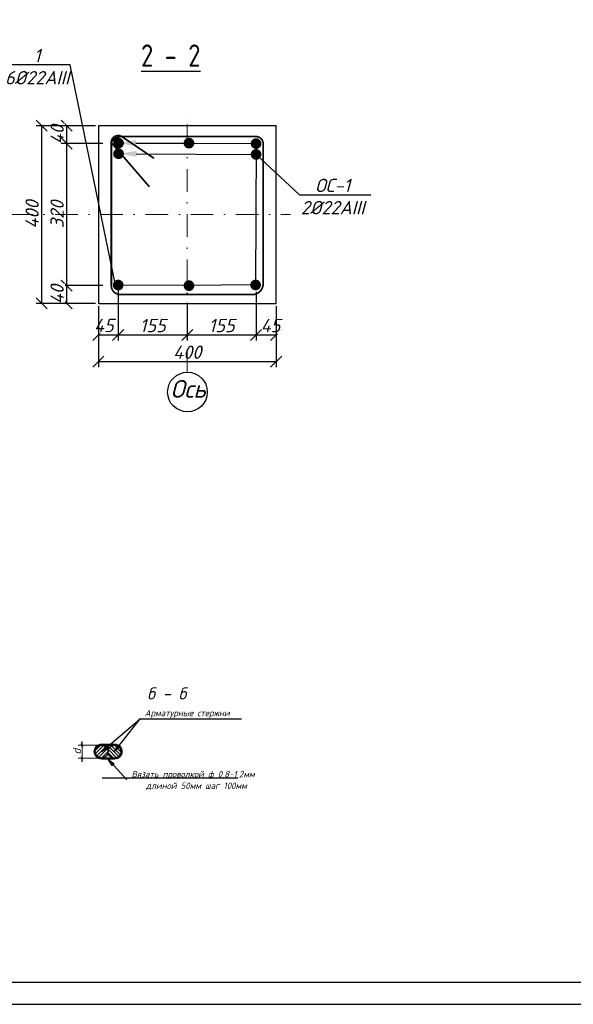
# Model space of a CAD drawing. Header units: millimetres. Extents: x -33345 to 4712671, y -3392 to 121473.
# Tile 576 of 656: x 2962407 to 2974870, y 44501 to 66670. Entities that reach past the tile are written whole.
import ezdxf
from ezdxf import colors
from ezdxf.entities.mleader import LeaderData, LeaderLine
from ezdxf.math import Vec2, Vec3

# ---------------------------------------------------------------- set-up
doc = ezdxf.new("R2010")
doc.units = ezdxf.units.MM
doc.linetypes.add('DASHDOTX2', pattern=[50.8, 25.4, -12.7, 0, -12.7])
for name, color, linetype, lineweight in [('0.25', 7, 'Continuous', 25), ('ар-ра', 117, 'Continuous', 30), ('Размеры1', 252, 'Continuous', 15)]:
    doc.layers.add(name, color=color, linetype=linetype, lineweight=lineweight)
for name, color, linetype in [('_линия', 7, 'Continuous'), ('Лист', 7, 'Continuous'), ('размеры КЖ', 7, 'Continuous')]:
    doc.layers.add(name, color=color, linetype=linetype)
doc.styles.add('#_text', font='CS_Gost2304.shx')
doc.styles.add('_text', font='isocpeui.ttf')
doc.styles.add('GOST 2.304', font='isocpeui.ttf')
doc.styles.add('ISOCPEUR', font='isocpeui.ttf', dxfattribs={"height": 300})
doc.styles.add('ISOCPEUR_1.00', font='isocpeui.ttf')
doc.styles.add('simplex 300', font='isocpeui.ttf', dxfattribs={"height": 300})
doc.styles.get("Standard").update_dxf_attribs({"font": 'arial.ttf'})
doc.dimstyles.new('SPDS$0', dxfattribs={"dimscale": 100, "dimtxt": 2.5, "dimasz": 1.5, "dimexe": 2, "dimexo": 0.625, "dimtad": 1, "dimdec": 0, "dimtxsty": 'GOST 2.304', "dimblk": '*U113', "dimcen": 0, "dimdle": 2, "dimclre": 256, "dimaunit": 1, "dimazin": 0, "dimtfac": 1, "dimtdec": 0, "dimtmove": 1, "dimatfit": 3, "dimfxl": 0.18, "dimtfill": 1, "dimtolj": 1, "dimtzin": 0, "dimlwe": -1, "dimarcsym": 0})
doc.dimstyles.new('М 100', dxfattribs={"dimscale": 100, "dimtxt": 3, "dimasz": 2.5, "dimexe": 1.25, "dimexo": 0.625, "dimtad": 1, "dimdec": 0, "dimtxsty": 'Standard', "dimblk": 'OBLIQUE', "dimcen": 2.5, "dimadec": 0, "dimazin": 0, "dimtfac": 1, "dimtdec": 0, "dimtmove": 0, "dimatfit": 3, "dimfxl": 1, "dimtfill": 1, "dimarcsym": 0})

# ---------------------------------------------------------------- blocks, each defined once
blk = doc.blocks.new('*U328')
at = {"layer": '0.25', "color": 5, "linetype": 'Continuous', "lineweight": 25, "ltscale": 100}
blk.add_lwpolyline([(-59400, 0), (0, 0), (0, 42000), (-59400, 42000), (-59400, 0)], dxfattribs=at)
at = {"layer": '0.25', "color": 7, "linetype": 'Continuous', "lineweight": 30, "ltscale": 100}
blk.add_lwpolyline([(-57400, 500), (-500, 500), (-500, 41500), (-57400, 41500), (-57400, 500)], dxfattribs=at)
blk = doc.blocks.new('_Oblique')
at = {"color": 0, "linetype": 'ByBlock', "lineweight": -2}
blk.add_line((-0.5, -0.5), (0.5, 0.5), dxfattribs=at)
blk = doc.blocks.new('*D2126')
at = {"color": 0, "lineweight": -2, "ltscale": 100, "transparency": 16777216}
for p, q in [((2964625, 60633), (2964625, 59448)), ((2964180, 60221), (2964180, 59448)), ((2964180, 59573), (2964625, 59573))]:
    blk.add_line(p, q, dxfattribs=at)
at = {"layer": 'Defpoints', "color": 0, "ltscale": 100, "transparency": 16777216}
for p in [(2964625, 60695), (2964180, 60283), (2964625, 59573)]:
    blk.add_point(p, dxfattribs=at)
at = {"color": 0, "lineweight": -2, "ltscale": 100, "transparency": 16777216, "xscale": 250, "yscale": 250, "zscale": 250, "rotation": 180}
blk.add_blockref('_Oblique', (2964180, 59573), dxfattribs=at)
at = {"color": 0, "lineweight": -2, "ltscale": 100, "transparency": 16777216, "xscale": 250, "yscale": 250, "zscale": 250}
blk.add_blockref('_Oblique', (2964625, 59573), dxfattribs=at)
at = {"color": 0, "ltscale": 100, "transparency": 16777216, "insert": (2964302, 59785), "char_height": 300, "attachment_point": 5, "style": 'ISOCPEUR_1.00', "bg_fill": 3, "box_fill_scale": 1.1, "bg_fill_color": 256, "bg_fill_true_color": 13158600, "bg_fill_transparency": 0}
blk.add_mtext('45', dxfattribs=at)
blk = doc.blocks.new('*D2127')
at = {"color": 0, "lineweight": -2, "ltscale": 100, "transparency": 16777216}
for p, q in [((2964625, 60565), (2964625, 59446)), ((2966180, 60295), (2966180, 59446)), ((2964625, 59571), (2966180, 59571))]:
    blk.add_line(p, q, dxfattribs=at)
at = {"layer": 'Defpoints', "color": 0, "ltscale": 100, "transparency": 16777216}
for p in [(2964625, 60627), (2966180, 60358), (2966180, 59571)]:
    blk.add_point(p, dxfattribs=at)
at = {"color": 0, "lineweight": -2, "ltscale": 100, "transparency": 16777216, "xscale": 250, "yscale": 250, "zscale": 250, "rotation": 180}
blk.add_blockref('_Oblique', (2964625, 59571), dxfattribs=at)
at = {"color": 0, "lineweight": -2, "ltscale": 100, "transparency": 16777216, "xscale": 250, "yscale": 250, "zscale": 250}
blk.add_blockref('_Oblique', (2966180, 59571), dxfattribs=at)
at = {"color": 0, "ltscale": 100, "transparency": 16777216, "insert": (2965402, 59784), "char_height": 300, "attachment_point": 5, "style": 'ISOCPEUR_1.00', "bg_fill": 3, "box_fill_scale": 1.1, "bg_fill_color": 256, "bg_fill_true_color": 13158600, "bg_fill_transparency": 0}
blk.add_mtext('155', dxfattribs=at)
blk = doc.blocks.new('*D2128')
at = {"color": 0, "lineweight": -2, "ltscale": 100, "transparency": 16777216}
for p, q in [((2967728, 60540), (2967728, 59446)), ((2968180, 60221), (2968180, 59446)), ((2967728, 59571), (2968180, 59571))]:
    blk.add_line(p, q, dxfattribs=at)
at = {"layer": 'Defpoints', "color": 0, "ltscale": 100, "transparency": 16777216}
for p in [(2967728, 60603), (2968180, 60283)]:
    blk.add_point(p, dxfattribs=at)
at = {"color": 0, "lineweight": -2, "ltscale": 100, "transparency": 16777216, "xscale": 250, "yscale": 250, "zscale": 250, "rotation": 180}
blk.add_blockref('_Oblique', (2967728, 59571), dxfattribs=at)
at = {"color": 0, "lineweight": -2, "ltscale": 100, "transparency": 16777216, "xscale": 250, "yscale": 250, "zscale": 250}
blk.add_blockref('_Oblique', (2968180, 59571), dxfattribs=at)
at = {"color": 0, "ltscale": 100, "transparency": 16777216, "insert": (2968054, 59784), "char_height": 300, "attachment_point": 5, "style": 'ISOCPEUR_1.00', "bg_fill": 3, "box_fill_scale": 1.1, "bg_fill_color": 256, "bg_fill_true_color": 13158600, "bg_fill_transparency": 0}
blk.add_mtext('45', dxfattribs=at)
at = {"layer": 'Defpoints', "color": 0, "ltscale": 100, "transparency": 16777216}
blk.add_point((2968180, 59571), dxfattribs=at)
blk = doc.blocks.new('*D2129')
at = {"color": 0, "lineweight": -2, "ltscale": 100, "transparency": 16777216}
for p, q in [((2964180, 60221), (2964180, 58847)), ((2968180, 60221), (2968180, 58847)), ((2964180, 58972), (2968180, 58972))]:
    blk.add_line(p, q, dxfattribs=at)
at = {"layer": 'Defpoints', "color": 0, "ltscale": 100, "transparency": 16777216}
for p in [(2964180, 60283), (2968180, 60283), (2968180, 58972)]:
    blk.add_point(p, dxfattribs=at)
at = {"color": 0, "lineweight": -2, "ltscale": 100, "transparency": 16777216, "xscale": 250, "yscale": 250, "zscale": 250, "rotation": 180}
blk.add_blockref('_Oblique', (2964180, 58972), dxfattribs=at)
at = {"color": 0, "lineweight": -2, "ltscale": 100, "transparency": 16777216, "xscale": 250, "yscale": 250, "zscale": 250}
blk.add_blockref('_Oblique', (2968180, 58972), dxfattribs=at)
at = {"color": 0, "ltscale": 100, "transparency": 16777216, "insert": (2966180, 59184), "char_height": 300, "attachment_point": 5, "style": 'ISOCPEUR_1.00', "bg_fill": 3, "box_fill_scale": 1.1, "bg_fill_color": 256, "bg_fill_true_color": 13158600, "bg_fill_transparency": 0}
blk.add_mtext('400', dxfattribs=at)
blk = doc.blocks.new('*D2182')
at = {"color": 0, "lineweight": -2, "ltscale": 100, "transparency": 16777216}
for p, q in [((2964117, 64283), (2963339, 64283)), ((2963464, 64283), (2963464, 63883)), ((2964280, 63883), (2963339, 63883))]:
    blk.add_line(p, q, dxfattribs=at)
at = {"layer": 'Defpoints', "color": 0, "ltscale": 100, "transparency": 16777216}
for p in [(2964180, 64283), (2964342, 63883)]:
    blk.add_point(p, dxfattribs=at)
at = {"color": 0, "lineweight": -2, "ltscale": 100, "transparency": 16777216, "xscale": 250, "yscale": 250, "zscale": 250}
for p, rotation in [((2963464, 64283), 90), ((2963464, 63883), 270)]:
    blk.add_blockref('_Oblique', p, dxfattribs=dict(at, rotation=rotation))
at = {"color": 0, "ltscale": 100, "transparency": 16777216, "insert": (2963251, 64083), "char_height": 300, "attachment_point": 5, "rotation": 90, "style": 'ISOCPEUR_1.00', "bg_fill": 3, "box_fill_scale": 1.1, "bg_fill_color": 256, "bg_fill_true_color": 13158600, "bg_fill_transparency": 0}
blk.add_mtext('40', dxfattribs=at)
at = {"layer": 'Defpoints', "color": 0, "ltscale": 100, "transparency": 16777216}
blk.add_point((2963464, 63883), dxfattribs=at)
blk = doc.blocks.new('*D2183')
at = {"color": 0, "lineweight": -2, "ltscale": 100, "transparency": 16777216}
for p, q in [((2963763, 63883), (2963338, 63883)), ((2963463, 63883), (2963463, 60683)), ((2964282, 60683), (2963338, 60683))]:
    blk.add_line(p, q, dxfattribs=at)
at = {"layer": 'Defpoints', "color": 0, "ltscale": 100, "transparency": 16777216}
for p in [(2963826, 63883), (2963463, 60683), (2964344, 60683)]:
    blk.add_point(p, dxfattribs=at)
at = {"color": 0, "lineweight": -2, "ltscale": 100, "transparency": 16777216, "xscale": 250, "yscale": 250, "zscale": 250}
for p, rotation in [((2963463, 63883), 90), ((2963463, 60683), 270)]:
    blk.add_blockref('_Oblique', p, dxfattribs=dict(at, rotation=rotation))
at = {"color": 0, "ltscale": 100, "transparency": 16777216, "insert": (2963250, 62283), "char_height": 300, "attachment_point": 5, "rotation": 90, "style": 'ISOCPEUR_1.00', "bg_fill": 3, "box_fill_scale": 1.1, "bg_fill_color": 256, "bg_fill_true_color": 13158600, "bg_fill_transparency": 0}
blk.add_mtext('320', dxfattribs=at)
blk = doc.blocks.new('*D2184')
at = {"color": 0, "lineweight": -2, "ltscale": 100, "transparency": 16777216}
for p, q in [((2964282, 60683), (2963338, 60683)), ((2963463, 60683), (2963463, 60283)), ((2964117, 60283), (2963338, 60283))]:
    blk.add_line(p, q, dxfattribs=at)
at = {"layer": 'Defpoints', "color": 0, "ltscale": 100, "transparency": 16777216}
for p in [(2964344, 60683), (2964180, 60283)]:
    blk.add_point(p, dxfattribs=at)
at = {"color": 0, "lineweight": -2, "ltscale": 100, "transparency": 16777216, "xscale": 250, "yscale": 250, "zscale": 250}
for p, rotation in [((2963463, 60683), 90), ((2963463, 60283), 270)]:
    blk.add_blockref('_Oblique', p, dxfattribs=dict(at, rotation=rotation))
at = {"color": 0, "ltscale": 100, "transparency": 16777216, "insert": (2963250, 60483), "char_height": 300, "attachment_point": 5, "rotation": 90, "style": 'ISOCPEUR_1.00', "bg_fill": 3, "box_fill_scale": 1.1, "bg_fill_color": 256, "bg_fill_true_color": 13158600, "bg_fill_transparency": 0}
blk.add_mtext('40', dxfattribs=at)
at = {"layer": 'Defpoints', "color": 0, "ltscale": 100, "transparency": 16777216}
blk.add_point((2963463, 60283), dxfattribs=at)
blk = doc.blocks.new('*D2185')
at = {"color": 0, "lineweight": -2, "ltscale": 100, "transparency": 16777216}
for p, q in [((2964117, 64283), (2962775, 64283)), ((2962900, 64283), (2962900, 60283)), ((2964117, 60283), (2962775, 60283))]:
    blk.add_line(p, q, dxfattribs=at)
at = {"layer": 'Defpoints', "color": 0, "ltscale": 100, "transparency": 16777216}
for p in [(2964180, 64283), (2962900, 60283), (2964180, 60283)]:
    blk.add_point(p, dxfattribs=at)
at = {"color": 0, "lineweight": -2, "ltscale": 100, "transparency": 16777216, "xscale": 250, "yscale": 250, "zscale": 250}
for p, rotation in [((2962900, 64283), 90), ((2962900, 60283), 270)]:
    blk.add_blockref('_Oblique', p, dxfattribs=dict(at, rotation=rotation))
at = {"color": 0, "ltscale": 100, "transparency": 16777216, "insert": (2962688, 62283), "char_height": 300, "attachment_point": 5, "rotation": 90, "style": 'ISOCPEUR_1.00', "bg_fill": 3, "box_fill_scale": 1.1, "bg_fill_color": 256, "bg_fill_true_color": 13158600, "bg_fill_transparency": 0}
blk.add_mtext('400', dxfattribs=at)
blk = doc.blocks.new('*D2186')
at = {"color": 0, "lineweight": -2, "ltscale": 20, "transparency": 16777216}
for p, q in [((2966180, 60295), (2966180, 59446)), ((2967728, 60221), (2967728, 59446)), ((2966180, 59571), (2967728, 59571))]:
    blk.add_line(p, q, dxfattribs=at)
at = {"layer": 'Defpoints', "color": 0, "ltscale": 20, "transparency": 16777216}
for p in [(2966180, 60358), (2967728, 60283), (2967728, 59571)]:
    blk.add_point(p, dxfattribs=at)
at = {"color": 0, "lineweight": -2, "ltscale": 20, "transparency": 16777216, "xscale": 250, "yscale": 250, "zscale": 250, "rotation": 180}
blk.add_blockref('_Oblique', (2966180, 59571), dxfattribs=at)
at = {"color": 0, "lineweight": -2, "ltscale": 20, "transparency": 16777216, "xscale": 250, "yscale": 250, "zscale": 250}
blk.add_blockref('_Oblique', (2967728, 59571), dxfattribs=at)
at = {"color": 0, "ltscale": 20, "transparency": 16777216, "insert": (2966954, 59784), "char_height": 300, "attachment_point": 5, "style": 'ISOCPEUR_1.00', "bg_fill": 3, "box_fill_scale": 1.1, "bg_fill_color": 256, "bg_fill_true_color": 13158600, "bg_fill_transparency": 0}
blk.add_mtext('155', dxfattribs=at)
blk = doc.blocks.new('_ArchTick')
at = {"color": 0, "linetype": 'ByBlock', "const_width": 0.15}
blk.add_lwpolyline([(-0.5, -0.5), (0.5, 0.5)], dxfattribs=at)
blk = doc.blocks.new('*D314')
at = {"layer": 'Defpoints', "color": 0, "ltscale": 100, "transparency": 16777216}
for p in [(-49976909, 22685258), (-49976909, 22684758)]:
    blk.add_point(p, dxfattribs=at)
at = {"layer": 'Размеры1', "ltscale": 100, "transparency": 16777216}
for p, q in [((-49976956, 22685258), (-49977825, 22685258)), ((-49976956, 22684758), (-49977825, 22684758))]:
    blk.add_line(p, q, dxfattribs=at)
at = {"layer": 'Размеры1', "color": 0, "lineweight": -2, "ltscale": 100, "transparency": 16777216}
blk.add_line((-49977675, 22684608), (-49977675, 22685408), dxfattribs=at)
at = {"layer": 'Размеры1', "color": 0, "lineweight": 0, "ltscale": 100, "transparency": 16777216, "insert": (-49977872, 22685008), "char_height": 300, "attachment_point": 5, "rotation": 90, "style": 'ISOCPEUR', "bg_fill": 3, "box_fill_scale": 1.1, "bg_fill_color": 256, "bg_fill_true_color": 13158600, "bg_fill_transparency": 0}
blk.add_mtext('\\A1;d', dxfattribs=at)
at = {"layer": 'Defpoints', "color": 0, "ltscale": 100, "transparency": 16777216}
blk.add_point((-49977675, 22685258), dxfattribs=at)
at = {"layer": 'Размеры1', "color": 0, "lineweight": -2, "ltscale": 100, "transparency": 16777216, "xscale": 112.5, "yscale": 112.5, "zscale": 112.5}
for p, rotation in [((-49977675, 22685258), 90), ((-49977675, 22684758), 270)]:
    blk.add_blockref('_ArchTick', p, dxfattribs=dict(at, rotation=rotation))
blk = doc.blocks.new('*U113')
at = {"color": 0, "linetype": 'ByBlock', "const_width": 0.15}
blk.add_lwpolyline([(-0.5, -0.5), (0.5, 0.5)], dxfattribs=at)
blk = doc.blocks.new('jsd')
at = {"layer": 'размеры КЖ', "lineweight": 9}
h = blk.add_hatch(dxfattribs=at)
h.set_pattern_fill('ANSI31', color=250, scale=30, angle=-90, style=0)
h.set_pattern_definition([(45, (-49932736.29, 22970022.37), (67.35192, -67.35192), [])])
h.paths.add_polyline_path([(-49977159.3, 22685008.5, 1), (-49976659.3, 22685008.5, 1)])
h = blk.add_hatch(dxfattribs=at)
h.set_pattern_fill('ANSI31', color=250, scale=30, style=0)
h.set_pattern_definition([(315, (-49932736.29, 22970022.37), (-67.35192, -67.35192), [])])
h.paths.add_polyline_path([(-49976659.3, 22685008.5, 1), (-49976159.3, 22685008.5, 1)])
at = {"color": 250, "lineweight": 25, "ltscale": 100}
for p, q in [((-49976713.2, 22685241.7), (-49976648, 22685165.1)), ((-49976409.3, 22685008.5), (-49976263.9, 22685276.2)), ((-49976184.7, 22685214.3), (-49976409.3, 22685008.5)), ((-49976263.9, 22685276.2), (-49976184.7, 22685214.3)), ((-49976659.3, 22684718.5), (-49976421, 22684528.7)), ((-49976495.8, 22684461.4), (-49976659.3, 22684718.5)), ((-49976421, 22684528.7), (-49976495.8, 22684461.4))]:
    blk.add_line(p, q, dxfattribs=at)
for points in [[(-49976409.3, 22685008.5), (-49975411.2, 22686285.4)], [(-49975411.2, 22686285.4), (-49971461.2, 22686285.4)], [(-49976659.3, 22684718.5), (-49975926.9, 22683903.8)], [(-49976893.6, 22683981.1), (-49971619.6, 22683981.1)]]:
    blk.add_lwpolyline(points, dxfattribs=at)
at = {"color": 250, "ltscale": 15}
blk.add_lwpolyline([(-49976409.3, 22685298.5, -1), (-49976409.3, 22684718.5), (-49976909.3, 22684718.5, -1), (-49976909.3, 22685298.5)], format="xyb", close=True, dxfattribs=at)
blk.add_lwpolyline([(-49976409.3, 22685258.5, -1), (-49976409.3, 22684758.5), (-49976909.3, 22684758.5, -1), (-49976909.3, 22685258.5), (-49976409.3, 22685258.5)], format="xyb", dxfattribs=at)
at = {"layer": 'ар-ра', "color": 250}
for centre in [(-49976909.3, 22685008.5), (-49976409.3, 22685008.5)]:
    blk.add_circle(centre, 250, dxfattribs=at)
at = {"color": 250, "linetype": 'Continuous', "lineweight": 0, "ltscale": 100, "style": 'ISOCPEUR'}
blk.add_text('б - б', height=466.67, dxfattribs=at).set_placement((-49975139.5, 22687040.7))
at = {"lineweight": 25, "ltscale": 100, "char_height": 250, "attachment_point": 1, "style": 'ISOCPEUR'}
for s, insert, width in [('\\fISOCPEUR|b0|i1|c1|p34;\\W1.0000000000;\\T1.0000000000;\\o\\lАрматурные стержни ', (-49975231.5, 22686635.4), 3637.5), ('\\fISOCPEUR|b0|i1|c1|p34;\\W1.0000000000;\\T1.0000000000;\\o\\lВязать проволкой ф 0,8-1,2мм', (-49975748.1, 22684253.8), 5100.568), ('\\fISOCPEUR|b0|i1|c1|p34;\\W1.0000000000;\\T1.0000000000;\\o\\lдлиной 50мм шаг 100мм', (-49975185.8, 22683803.8), 3988.258)]:
    blk.add_mtext(s, dxfattribs=dict(at, insert=insert, width=width))
at = {"layer": 'Размеры1', "color": 250, "lineweight": 0, "ltscale": 100}
dim = blk.add_linear_dim(base=(-49977674.8, 22685258.5), p1=(-49976909.3, 22684758.5), p2=(-49976909.3, 22685258.5), angle=90, text='d', dimstyle='SPDS$0', override={"dimscale": 75, "dimlfac": 1, "dimtxsty": 'ISOCPEUR', "dimblk1": 'ArchTick', "dimblk2": 'ArchTick', "dimsah": 1, "dimtolj": 1}, dxfattribs=at)
dim.commit()
dim.dimension.update_dxf_attribs({"geometry": '*D314', "text_midpoint": (-49977674.8, 22685008.5), "dimtype": 128})
at = {"color": 250, "lineweight": 25, "ltscale": 100}
for p, q in [((-49976909.3, 22685008.5), (-49976713.2, 22685241.7)), ((-49976648, 22685165.1), (-49976909.3, 22685008.5))]:
    blk.add_line(p, q, dxfattribs=at)
blk.add_lwpolyline([(-49976909.3, 22685008.5), (-49975411.2, 22686285.4)], dxfattribs=at)

msp = doc.modelspace()

# ---------------------------------------------------------------- linework, layer by layer
at = {"ltscale": 100}
msp.add_lwpolyline([(2964179.585, 60283.071), (2968179.585, 60283.071), (2968179.585, 64283.071), (2964179.585, 64283.071)], close=True, dxfattribs=at)
at = {"ltscale": 100, "const_width": 38.06}
msp.add_lwpolyline([(2965432.799, 63547.956), (2964705.446, 64039.014, 0.649720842), (2964470.116, 63873.961), (2964470.116, 60690.028, 0.409247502), (2964657.805, 60483.071), (2967686.019, 60481.897, 0.378566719), (2967887.377, 60742.823), (2967887.377, 63879.765, 0.44983918), (2967709.081, 64037.84), (2964705.446, 64039.014, 0.263368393), (2964467.189, 63904.162), (2965326.169, 62908.539)], format="xyb", dxfattribs=at)
at = {"color": 5, "ltscale": 100, "const_width": 120.318}
for points in [[(2964580.661, 63860.031, 1.108539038), (2964677.385, 63930.516, 0.902088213), (2964580.661, 63860.031, 0.575163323)], [(2966166.084, 63860.031, 1.108539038), (2966262.809, 63930.516, 0.902088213), (2966166.084, 63860.031, 0.575163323)], [(2967676.155, 63849.515, 1.108539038), (2967772.879, 63920, 0.902088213), (2967676.155, 63849.515, 0.575163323)], [(2964572.923, 60665.032, 1.108539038), (2964669.648, 60735.518, 0.902088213), (2964572.923, 60665.032, 0.575163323)], [(2967665.55, 60667.405, 1.108539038), (2967762.275, 60737.891, 0.902088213), (2967665.55, 60667.405, 0.575163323)]]:
    msp.add_lwpolyline(points, format="xyb", dxfattribs=at)
at = {"color": 242, "ltscale": 100, "true_color": 0xcd2027, "const_width": 120.318}
for points in [[(2964580.661, 63620.951, 1.108539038), (2964677.385, 63691.436, 0.902088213), (2964580.661, 63620.951, 0.575163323)], [(2967676.155, 63605.458, 1.108539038), (2967772.879, 63675.943, 0.902088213), (2967676.155, 63605.458, 0.575163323)]]:
    msp.add_lwpolyline(points, format="xyb", dxfattribs=at)
at = {"ltscale": 100}
msp.add_circle((2966183.554, 58286.583), 446.349, dxfattribs=at)

# ---------------------------------------------------------------- block references
at = {"layer": 'Лист', "ltscale": 100, "transparency": 33554687}
msp.add_blockref('*U328', (3001433.349, 44501.326, 1359241.5), dxfattribs=at)

# ---------------------------------------------------------------- texts
at = {"insert": (2965800.857, 58558.618), "char_height": 400, "width": 389.36983, "attachment_point": 1, "style": '_text'}
msp.add_mtext('Ось', dxfattribs=at)
at = {"layer": '_линия', "color": 18, "true_color": 0x000000, "insert": (2965139.75, 66113.033), "char_height": 500, "width": 3740.04605, "attachment_point": 1, "style": '#_text'}
msp.add_mtext('{\\L2 - 2}', dxfattribs=at)

# ---------------------------------------------------------------- leaders
at = {"lineweight": 25}
ml = msp.add_multileader_mtext('Standard', dxfattribs=at)
ml.set_content('ОС-1\\P2%%C22AIII', color=256, style='simplex 300')
ml.set_leader_properties()
ml.build(insert=Vec2(0, 0))
ml.multileader.update_dxf_attribs({"has_dogleg": 0, "text_left_attachment_type": 6, "text_right_attachment_type": 6, "dogleg_length": 0.36, "arrow_head_size": 400})
ctx = ml.context
ctx.base_point, ctx.char_height, ctx.arrow_head_size, ctx.plane_origin = Vec3(2968702.618, 62728.48), 300, 400, Vec3(2965328.69, 64516.278)
ctx.left_attachment, ctx.right_attachment, ctx.text_align_type = 6, 6, 1
notes = []
notes.append((ctx, [(0, (1, 1, 0), (2968702.258, 62728.48), (1, 0), 0.36, [(1, [(2964632.661, 63651.201), (2967728.155, 63635.708)], 0, [])])]))
ctx.mtext.insert, ctx.mtext.alignment, ctx.mtext.flow_direction = Vec3(2969454.618, 63088.48), 2, 5
for ctx, leaders in notes:
    for number, flags, end, landing, length, lines in leaders:
        leader = LeaderData()
        leader.index, (leader.has_last_leader_line, leader.has_dogleg_vector, leader.attachment_direction) = number, flags
        leader.last_leader_point, leader.dogleg_vector, leader.dogleg_length = Vec3(end), Vec3(landing), length
        for number, points, colour, breaks in lines:
            line = LeaderLine()
            line.index, line.vertices, line.color, line.breaks = number, Vec3.list(points), colors.encode_raw_color(colour), breaks
            leader.lines.append(line)
        ctx.leaders.append(leader)

# ---------------------------------------------------------------- next in the draw order: block references
at = {"color": 7, "true_color": 0xffffff, "xscale": 0.5780932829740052, "yscale": 0.5780932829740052, "zscale": 0.5780932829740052}
msp.add_blockref('jsd', (31855568.558, -13063859.859, 1359241.5), dxfattribs=at)

# ---------------------------------------------------------------- next in the draw order: dimensions: what is measured, and where the dimension line sits
at = {"ltscale": 100}
dim = msp.add_linear_dim(base=(2963463.753, 63883.258), p1=(2964179.585, 64283.071), p2=(2964342.13, 63883.258), angle=270, dimstyle='М 100', override={"dimlfac": 0.1, "dimtxsty": 'ISOCPEUR_1.00', "dimfxl": 100, "dimarcsym": 1}, dxfattribs=at)
dim.commit()
dim.dimension.update_dxf_attribs({"geometry": '*D2182', "text_midpoint": (2963463.753, 64083.164), "dimtype": 160})
for base, p1, p2, picture, middle in [((2964624.923, 59572.64), (2964179.585, 60283.071), (2964624.923, 60695.283), '*D2126', (2964302.254, 59572.64)), ((2968179.585, 59571.466), (2967728.155, 60602.998), (2968179.585, 60283.071), '*D2128', (2968053.87, 59571.466))]:
    dim = msp.add_linear_dim(base=base, p1=p1, p2=p2, dimstyle='М 100', override={"dimlfac": 0.1, "dimtxsty": 'ISOCPEUR_1.00', "dimfxl": 100, "dimarcsym": 1}, dxfattribs=at)
    dim.commit()
    dim.dimension.update_dxf_attribs({"geometry": picture, "text_midpoint": middle, "dimtype": 160})

# ---------------------------------------------------------------- next in the draw order: dimensions: what is measured, and where the dimension line sits
dim = msp.add_linear_dim(base=(2963462.579, 60682.932), p1=(2963825.915, 63883.258), p2=(2964344.17, 60682.932), angle=270, dimstyle='М 100', override={"dimlfac": 0.1, "dimtxsty": 'ISOCPEUR_1.00', "dimfxl": 100, "dimarcsym": 1}, dxfattribs=at)
dim.commit()
dim.dimension.update_dxf_attribs({"geometry": '*D2183', "text_midpoint": (2963250.079, 62283.095)})
dim = msp.add_linear_dim(base=(2966179.585, 59571.466), p1=(2964624.923, 60627.151), p2=(2966179.585, 60357.899), dimstyle='М 100', override={"dimlfac": 0.1, "dimtxsty": 'ISOCPEUR_1.00', "dimfxl": 100, "dimarcsym": 1}, dxfattribs=at)
dim.commit()
dim.dimension.update_dxf_attribs({"geometry": '*D2127', "text_midpoint": (2965402.254, 59783.966)})

# ---------------------------------------------------------------- next in the draw order: linework, layer by layer
at = {"color": 5, "ltscale": 100, "const_width": 120.318}
msp.add_lwpolyline([(2966166.084, 60651.467, 1.108539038), (2966262.809, 60721.952, 0.902088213), (2966166.084, 60651.467, 0.575163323)], format="xyb", dxfattribs=at)

# ---------------------------------------------------------------- next in the draw order: dimensions: what is measured, and where the dimension line sits
at = {"ltscale": 100}
dim = msp.add_linear_dim(base=(2968179.585, 58971.752), p1=(2964179.585, 60283.071), p2=(2968179.585, 60283.071), dimstyle='М 100', override={"dimlfac": 0.1, "dimtxsty": 'ISOCPEUR_1.00', "dimfxl": 100, "dimarcsym": 1}, dxfattribs=at)
dim.commit()
dim.dimension.update_dxf_attribs({"geometry": '*D2129', "text_midpoint": (2966179.585, 59184.252)})

# ---------------------------------------------------------------- next in the draw order: linework, layer by layer
at = {"linetype": 'DASHDOTX2', "lineweight": 5, "ltscale": 20}
msp.add_line((2966179.585, 58732.914), (2966179.585, 64610.811), dxfattribs=at)

# ---------------------------------------------------------------- next in the draw order: dimensions: what is measured, and where the dimension line sits
at = {"ltscale": 100}
dim = msp.add_linear_dim(base=(2963462.579, 60283.071), p1=(2964344.17, 60682.932), p2=(2964179.585, 60283.071), angle=270, dimstyle='М 100', override={"dimlfac": 0.1, "dimtxsty": 'ISOCPEUR_1.00', "dimfxl": 100, "dimarcsym": 1}, dxfattribs=at)
dim.commit()
dim.dimension.update_dxf_attribs({"geometry": '*D2184', "text_midpoint": (2963462.579, 60483.001), "dimtype": 160})

# ---------------------------------------------------------------- next in the draw order: dimensions: what is measured, and where the dimension line sits
dim = msp.add_linear_dim(base=(2962900.31, 60283.071), p1=(2964179.585, 64283.071), p2=(2964179.585, 60283.071), angle=270, dimstyle='М 100', override={"dimlfac": 0.1, "dimtxsty": 'ISOCPEUR_1.00', "dimfxl": 100, "dimarcsym": 1}, dxfattribs=at)
dim.commit()
dim.dimension.update_dxf_attribs({"geometry": '*D2185', "text_midpoint": (2962687.81, 62283.071)})
at = {"ltscale": 20}
dim = msp.add_linear_dim(base=(2967728.155, 59571.466), p1=(2966179.585, 60357.899), p2=(2967728.155, 60283.071), dimstyle='М 100', override={"dimlfac": 0.1, "dimtxsty": 'ISOCPEUR_1.00', "dimtmove": 1, "dimfxl": 100, "dimarcsym": 1}, dxfattribs=at)
dim.commit()
dim.dimension.update_dxf_attribs({"geometry": '*D2186', "text_midpoint": (2966953.87, 59783.966)})

# ---------------------------------------------------------------- next in the draw order: linework, layer by layer
at = {"linetype": 'DASHDOTX2', "lineweight": 5, "ltscale": 20}
msp.add_line((2962191.926, 62283.071), (2968507.325, 62283.071), dxfattribs=at)

# ---------------------------------------------------------------- next in the draw order: leaders
at = {"lineweight": 25}
ml = msp.add_multileader_mtext('Standard', dxfattribs=at)
ml.set_content('1\\P6%%C22AIII', color=256, style='simplex 300')
ml.set_leader_properties()
ml.build(insert=Vec2(0, 0))
ml.multileader.update_dxf_attribs({"has_dogleg": 0, "text_left_attachment_type": 6, "text_right_attachment_type": 6, "dogleg_length": 0.36, "arrow_head_size": 400})
ctx = ml.context
ctx.base_point, ctx.char_height, ctx.arrow_head_size, ctx.plane_origin = Vec3(2962056.148, 65653.673), 300, 400, Vec3(2964451.227, 64510.211)
ctx.left_attachment, ctx.right_attachment, ctx.text_align_type = 6, 6, 1
notes = []
notes.append((ctx, [(1, (1, 1, 0), (2963546.644, 65653.673), (-1, 0), 0.36, [(5, [(2964624.923, 63890.281), (2966179.572, 63890.281), (2967728.168, 63879.759), (2967717.566, 60697.648), (2966179.572, 60681.717), (2964564.764, 60695.283)], 0, [])])]))
ctx.mtext.insert, ctx.mtext.alignment, ctx.mtext.flow_direction = Vec3(2962801.216, 66013.673), 2, 5
for ctx, leaders in notes:
    for number, flags, end, landing, length, lines in leaders:
        leader = LeaderData()
        leader.index, (leader.has_last_leader_line, leader.has_dogleg_vector, leader.attachment_direction) = number, flags
        leader.last_leader_point, leader.dogleg_vector, leader.dogleg_length = Vec3(end), Vec3(landing), length
        for number, points, colour, breaks in lines:
            line = LeaderLine()
            line.index, line.vertices, line.color, line.breaks = number, Vec3.list(points), colors.encode_raw_color(colour), breaks
            leader.lines.append(line)
        ctx.leaders.append(leader)

doc.saveas('drawing.dxf')
